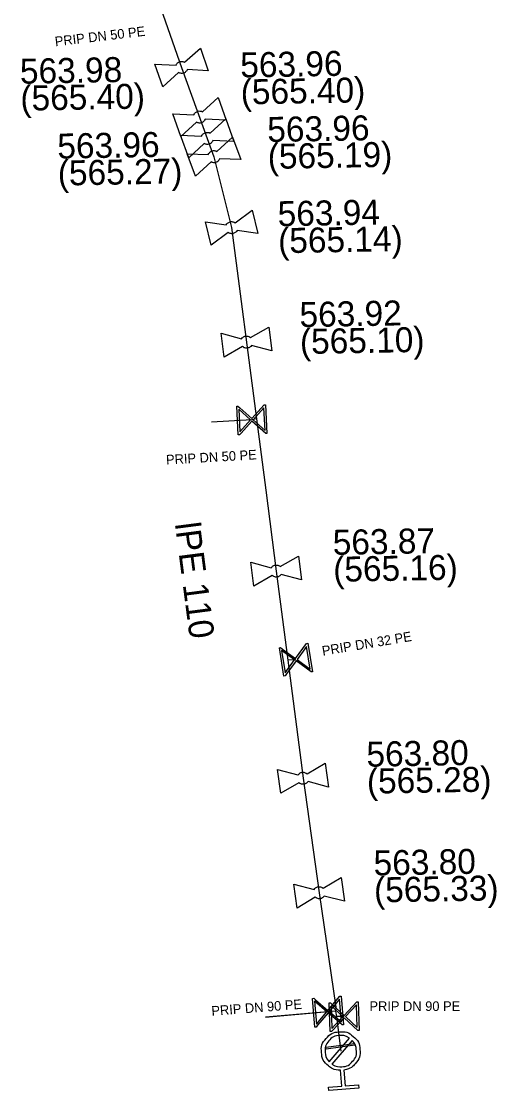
# Model space of a CAD drawing. Extents: x -643842 to -636370, y -1119190 to -1110210.
# Drawn here: x -641591.2 to -641566.5, y -1113762.2 to -1113706.6 of the extents above; entities that cross this region are included whole.
import ezdxf

# ---------------------------------------------------------------- set-up
doc = ezdxf.new("R2010")
doc.units = 0
for name, color, linetype in [('22', 7, 'Continuous'), ('Default', 7, 'Continuous'), ('Level 16', 7, 'Continuous'), ('Level 20', 7, 'Continuous'), ('Level 21', 7, 'Continuous'), ('Level 23', 7, 'Continuous'), ('Level 27', 7, 'Continuous'), ('Level 28', 7, 'Continuous'), ('Level 33', 7, 'Continuous')]:
    doc.layers.add(name, color=color, linetype=linetype)

msp = doc.modelspace()

# ---------------------------------------------------------------- linework, layer by layer
at = {"layer": 'Default'}
for points in [[(-641583.121, -1113708.906), (-641583.102, -1113708.857), (-641583.066, -1113708.816), (-641583.011, -1113708.752), (-641582.934, -1113708.725), (-641582.857, -1113708.698), (-641582.771, -1113708.713), (-641582.719, -1113708.722), (-641582.673, -1113708.749)], [(-641582.537, -1113709.134), (-641582.557, -1113709.183), (-641582.592, -1113709.223), (-641582.649, -1113709.288), (-641582.726, -1113709.315), (-641582.803, -1113709.342), (-641582.886, -1113709.327), (-641582.94, -1113709.318), (-641582.986, -1113709.291)], [(-641582.192, -1113711.489), (-641582.173, -1113711.439), (-641582.138, -1113711.398), (-641582.083, -1113711.334), (-641582.006, -1113711.306), (-641581.929, -1113711.278), (-641581.843, -1113711.293), (-641581.791, -1113711.301), (-641581.745, -1113711.328)], [(-641581.607, -1113711.712), (-641581.626, -1113711.761), (-641581.66, -1113711.802), (-641581.717, -1113711.866), (-641581.794, -1113711.894), (-641581.871, -1113711.922), (-641581.954, -1113711.908), (-641582.008, -1113711.898), (-641582.054, -1113711.872)], [(-641581.792, -1113712.599), (-641581.773, -1113712.549), (-641581.738, -1113712.508), (-641581.683, -1113712.444), (-641581.606, -1113712.416), (-641581.529, -1113712.388), (-641581.443, -1113712.403), (-641581.391, -1113712.411), (-641581.345, -1113712.438)], [(-641581.207, -1113712.822), (-641581.225, -1113712.871), (-641581.26, -1113712.912), (-641581.317, -1113712.976), (-641581.394, -1113713.004), (-641581.471, -1113713.032), (-641581.554, -1113713.018), (-641581.608, -1113713.008), (-641581.654, -1113712.982)], [(-641581.443, -1113713.551), (-641581.425, -1113713.501), (-641581.389, -1113713.459), (-641581.335, -1113713.395), (-641581.258, -1113713.367), (-641581.181, -1113713.338), (-641581.096, -1113713.352), (-641581.043, -1113713.36), (-641580.997, -1113713.386)], [(-641580.856, -1113713.77), (-641580.874, -1113713.819), (-641580.909, -1113713.86), (-641580.965, -1113713.925), (-641581.042, -1113713.953), (-641581.119, -1113713.982), (-641581.202, -1113713.968), (-641581.256, -1113713.959), (-641581.302, -1113713.933)], [(-641580.509, -1113717.209), (-641580.486, -1113717.162), (-641580.446, -1113717.125), (-641580.385, -1113717.067), (-641580.306, -1113717.047), (-641580.226, -1113717.027), (-641580.142, -1113717.05), (-641580.091, -1113717.064), (-641580.048, -1113717.095)], [(-641579.949, -1113717.491), (-641579.973, -1113717.538), (-641580.012, -1113717.575), (-641580.075, -1113717.633), (-641580.154, -1113717.653), (-641580.234, -1113717.673), (-641580.315, -1113717.65), (-641580.368, -1113717.636), (-641580.41, -1113717.605)], [(-641579.723, -1113723.127), (-641579.694, -1113723.084), (-641579.651, -1113723.052), (-641579.582, -1113723.001), (-641579.5, -1113722.99), (-641579.419, -1113722.98), (-641579.341, -1113723.011), (-641579.291, -1113723.032), (-641579.252, -1113723.067)], [(-641579.199, -1113723.471), (-641579.227, -1113723.516), (-641579.271, -1113723.549), (-641579.338, -1113723.599), (-641579.42, -1113723.61), (-641579.501, -1113723.62), (-641579.581, -1113723.588), (-641579.631, -1113723.568), (-641579.67, -1113723.533)], [(-641578.171, -1113735.028), (-641578.142, -1113734.984), (-641578.099, -1113734.951), (-641578.031, -1113734.901), (-641577.95, -1113734.89), (-641577.869, -1113734.88), (-641577.789, -1113734.912), (-641577.739, -1113734.932), (-641577.7, -1113734.967)], [(-641577.648, -1113735.373), (-641577.676, -1113735.416), (-641577.719, -1113735.448), (-641577.789, -1113735.499), (-641577.87, -1113735.51), (-641577.951, -1113735.52), (-641578.029, -1113735.489), (-641578.079, -1113735.468), (-641578.119, -1113735.433)], [(-641576.781, -1113745.798), (-641576.752, -1113745.754), (-641576.708, -1113745.721), (-641576.641, -1113745.67), (-641576.56, -1113745.66), (-641576.479, -1113745.65), (-641576.398, -1113745.682), (-641576.349, -1113745.702), (-641576.31, -1113745.737)], [(-641576.258, -1113746.143), (-641576.287, -1113746.186), (-641576.329, -1113746.219), (-641576.399, -1113746.27), (-641576.48, -1113746.28), (-641576.561, -1113746.29), (-641576.639, -1113746.259), (-641576.69, -1113746.238), (-641576.729, -1113746.202)], [(-641575.943, -1113751.751), (-641575.915, -1113751.707), (-641575.871, -1113751.673), (-641575.805, -1113751.622), (-641575.724, -1113751.611), (-641575.643, -1113751.599), (-641575.562, -1113751.631), (-641575.512, -1113751.65), (-641575.473, -1113751.685)], [(-641575.416, -1113752.09), (-641575.444, -1113752.133), (-641575.486, -1113752.166), (-641575.555, -1113752.218), (-641575.636, -1113752.229), (-641575.717, -1113752.241), (-641575.796, -1113752.21), (-641575.847, -1113752.19), (-641575.886, -1113752.155)], [(-641574.572, -1113761.15), (-641574.933, -1113761.15), (-641575.21, -1113760.911), (-641575.524, -1113760.642), (-641575.557, -1113760.228), (-641575.59, -1113759.815), (-641575.321, -1113759.501), (-641575.052, -1113759.186), (-641574.638, -1113759.153), (-641574.227, -1113759.12), (-641573.912, -1113759.388), (-641573.596, -1113759.656), (-641573.563, -1113760.068), (-641573.53, -1113760.483), (-641573.797, -1113760.798), (-641574.033, -1113761.08), (-641574.389, -1113761.136)], [(-641574.105, -1113759.475), (-641574.335, -1113759.319), (-641574.623, -1113759.342), (-641574.958, -1113759.369), (-641575.176, -1113759.624), (-641575.395, -1113759.88), (-641575.368, -1113760.217), (-641575.345, -1113760.505), (-641575.154, -1113760.707)], [(-641575.015, -1113760.825), (-641574.785, -1113760.985), (-641574.493, -1113760.962), (-641574.156, -1113760.935), (-641573.939, -1113760.679), (-641573.721, -1113760.424), (-641573.748, -1113760.087), (-641573.771, -1113759.795), (-641573.966, -1113759.593)]]:
    msp.add_open_spline(points, degree=3, dxfattribs=at)
at = {"layer": 'Level 16'}
for points in [[(-641579.891, -1113728.127), (-641579.967, -1113726.629), (-641579.901, -1113726.625), (-641579.808, -1113726.715), (-641579.185, -1113727.277), (-641578.535, -1113726.557), (-641578.469, -1113726.553), (-641578.393, -1113728.051), (-641578.459, -1113728.055), (-641579.178, -1113727.402), (-641579.741, -1113728.025), (-641579.825, -1113728.123), (-641579.891, -1113728.127)], [(-641578.555, -1113726.71), (-641579.119, -1113727.336), (-641578.495, -1113727.899), (-641578.555, -1113726.71)], [(-641579.806, -1113727.965), (-641579.244, -1113727.342), (-641579.865, -1113726.782), (-641579.806, -1113727.965)], [(-641577.516, -1113740.664), (-641577.749, -1113739.182), (-641577.683, -1113739.172), (-641577.582, -1113739.251), (-641576.903, -1113739.745), (-641576.332, -1113738.96), (-641576.267, -1113738.95), (-641576.034, -1113740.432), (-641576.099, -1113740.442), (-641576.883, -1113739.868), (-641577.377, -1113740.548), (-641577.451, -1113740.654), (-641577.516, -1113740.664)], [(-641577.448, -1113740.494), (-641576.954, -1113739.816), (-641577.631, -1113739.324), (-641577.448, -1113740.494)], [(-641576.336, -1113739.115), (-641576.831, -1113739.797), (-641576.151, -1113740.292), (-641576.336, -1113739.115)], [(-641575.906, -1113758.91), (-641576.029, -1113757.415), (-641575.964, -1113757.409), (-641575.868, -1113757.495), (-641575.227, -1113758.038), (-641574.6, -1113757.296), (-641574.535, -1113757.291), (-641574.411, -1113758.786), (-641574.476, -1113758.791), (-641575.216, -1113758.162), (-641575.759, -1113758.803), (-641575.84, -1113758.904), (-641575.906, -1113758.91)], [(-641575.825, -1113758.745), (-641575.284, -1113758.105), (-641575.923, -1113757.565), (-641575.825, -1113758.745)], [(-641574.615, -1113757.45), (-641575.16, -1113758.094), (-641574.517, -1113758.637), (-641574.615, -1113757.45)], [(-641575.102, -1113759.137), (-641575.157, -1113757.638), (-641575.091, -1113757.636), (-641575, -1113757.726), (-641574.384, -1113758.297), (-641573.724, -1113757.586), (-641573.658, -1113757.583), (-641573.603, -1113759.082), (-641573.669, -1113759.085), (-641574.379, -1113758.422), (-641574.95, -1113759.038), (-641575.036, -1113759.135), (-641575.102, -1113759.137)], [(-641575.014, -1113758.976), (-641574.444, -1113758.362), (-641575.057, -1113757.793), (-641575.014, -1113758.976)], [(-641573.746, -1113757.739), (-641574.319, -1113758.357), (-641573.703, -1113758.929), (-641573.746, -1113757.739)], [(-641573.83, -1113759.85), (-641575.318, -1113760.043), (-641575.33, -1113759.95), (-641573.842, -1113759.757), (-641573.83, -1113759.85)]]:
    msp.add_lwpolyline(points, dxfattribs=at)
at = {"layer": 'Level 21'}
msp.add_lwpolyline([(-641583.91, -1113705.95), (-641582.83, -1113709.02), (-641581.5, -1113712.71), (-641581.15, -1113713.66), (-641580.23, -1113717.35), (-641578.94, -1113727.28), (-641578.456, -1113731.001), (-641577.91, -1113735.2), (-641577.31, -1113739.83), (-641576.52, -1113745.97), (-641575.68, -1113751.92), (-641574.82, -1113757.86), (-641574.83, -1113758.07), (-641574.78, -1113758.36), (-641574.58, -1113759.9), (-641574.56, -1113760.15)], dxfattribs=at)
at = {"layer": 'Level 23'}
for points in [[(-641578.94, -1113727.28), (-641579.18, -1113727.34), (-641581.278, -1113727.462)], [(-641576.891, -1113739.807), (-641577.31, -1113739.83)], [(-641574.83, -1113758.07), (-641578.47, -1113758.393), (-641575.22, -1113758.1)], [(-641574.38, -1113758.36), (-641574.78, -1113758.36)]]:
    msp.add_lwpolyline(points, dxfattribs=at)
at = {"layer": 'Level 28'}
for points in [[(-641582.673, -1113708.749), (-641581.858, -1113708.016)], [(-641581.858, -1113708.016), (-641581.443, -1113709.195), (-641582.537, -1113709.134)], [(-641582.986, -1113709.291), (-641583.802, -1113710.024), (-641584.217, -1113708.845), (-641583.121, -1113708.906)], [(-641581.745, -1113711.328), (-641580.936, -1113710.588)], [(-641580.936, -1113710.588), (-641580.512, -1113711.764), (-641581.607, -1113711.712)], [(-641582.054, -1113711.872), (-641582.864, -1113712.612), (-641583.288, -1113711.436), (-641582.192, -1113711.489)], [(-641581.345, -1113712.438), (-641580.536, -1113711.698)], [(-641580.536, -1113711.698), (-641580.112, -1113712.874), (-641581.207, -1113712.822)], [(-641581.654, -1113712.982), (-641582.464, -1113713.722), (-641582.888, -1113712.546), (-641581.792, -1113712.599)], [(-641580.997, -1113713.386), (-641580.193, -1113712.641)], [(-641580.193, -1113712.641), (-641579.761, -1113713.814), (-641580.856, -1113713.77)], [(-641581.302, -1113713.933), (-641582.107, -1113714.679), (-641582.539, -1113713.506), (-641581.443, -1113713.551)], [(-641580.048, -1113717.095), (-641579.168, -1113716.441)], [(-641579.168, -1113716.441), (-641578.866, -1113717.654), (-641579.949, -1113717.491)], [(-641580.41, -1113717.605), (-641581.292, -1113718.259), (-641581.594, -1113717.046), (-641580.509, -1113717.209)], [(-641579.252, -1113723.067), (-641578.302, -1113722.518), (-641578.14, -1113723.758), (-641579.199, -1113723.471)], [(-641580.618, -1113724.082), (-641580.78, -1113722.842), (-641579.723, -1113723.127)], [(-641579.67, -1113723.533), (-641580.618, -1113724.082)], [(-641577.7, -1113734.967), (-641576.751, -1113734.419)], [(-641576.751, -1113734.419), (-641576.59, -1113735.659), (-641577.648, -1113735.373)], [(-641578.119, -1113735.433), (-641579.069, -1113735.981), (-641579.23, -1113734.741), (-641578.171, -1113735.028)], [(-641576.729, -1113746.202), (-641577.68, -1113746.749), (-641577.84, -1113745.51), (-641576.781, -1113745.798)], [(-641576.31, -1113745.737), (-641575.36, -1113745.191)], [(-641575.36, -1113745.191), (-641575.2, -1113746.43), (-641576.258, -1113746.143)], [(-641575.473, -1113751.685), (-641574.53, -1113751.126)], [(-641574.53, -1113751.126), (-641574.355, -1113752.364), (-641575.416, -1113752.09)], [(-641575.886, -1113752.155), (-641576.83, -1113752.714), (-641577.005, -1113751.476), (-641575.943, -1113751.751)]]:
    msp.add_lwpolyline(points, dxfattribs=at)
at = {"layer": 'Level 33'}
for points in [[(-641575.154, -1113760.707), (-641574.105, -1113759.475)], [(-641573.966, -1113759.593), (-641575.015, -1113760.825)], [(-641574.389, -1113761.136), (-641574.324, -1113761.953), (-641573.636, -1113761.898), (-641573.622, -1113762.081), (-641575.179, -1113762.206), (-641575.194, -1113762.023), (-641574.507, -1113761.968), (-641574.572, -1113761.15)]]:
    msp.add_lwpolyline(points, dxfattribs=at)

# ---------------------------------------------------------------- texts
at = {"layer": '22'}
for s, rotation, p in [('PRIP DN 50 PE', 6.7098, (-641589.392, -1113707.926)), ('PRIP DN 50 PE', 3.3288, (-641583.627, -1113729.665)), ('PRIP DN 32 PE', 9.4623, (-641575.489, -1113739.604)), ('PRIP DN 90 PE', 4.3987, (-641581.263, -1113758.316))]:
    msp.add_text(s, height=0.5, rotation=rotation, dxfattribs=at).set_placement(p)
msp.add_text('PRIP DN 90 PE', height=0.5, dxfattribs=at).set_placement((-641573.065, -1113758.065))
at = {"layer": 'Level 20'}
msp.add_text('lPE 110', height=1.3, rotation=277.4098, dxfattribs=at).set_placement((-641583.185, -1113732.737))
at = {"layer": 'Level 27'}
for s, p in [('563.96', (-641579.772, -1113709.547)), ('563.98', (-641591.227, -1113709.871)), ('(565.40)', (-641579.747, -1113710.947)), ('(565.40)', (-641591.203, -1113711.271)), ('563.96', (-641578.367, -1113712.899)), ('563.96', (-641589.282, -1113713.764)), ('(565.19)', (-641578.343, -1113714.298)), ('(565.27)', (-641589.258, -1113715.163)), ('563.94', (-641577.827, -1113717.278)), ('(565.14)', (-641577.802, -1113718.677)), ('563.92', (-641576.692, -1113722.521)), ('(565.10)', (-641576.668, -1113723.921)), ('563.87', (-641574.963, -1113734.36)), ('(565.16)', (-641574.938, -1113735.76)), ('563.80', (-641573.211, -1113745.373)), ('(565.28)', (-641573.186, -1113746.773)), ('563.80', (-641572.84, -1113751.026)), ('(565.33)', (-641572.816, -1113752.426))]:
    msp.add_text(s, height=1.3, rotation=1, dxfattribs=at).set_placement(p)

doc.saveas('drawing.dxf')
